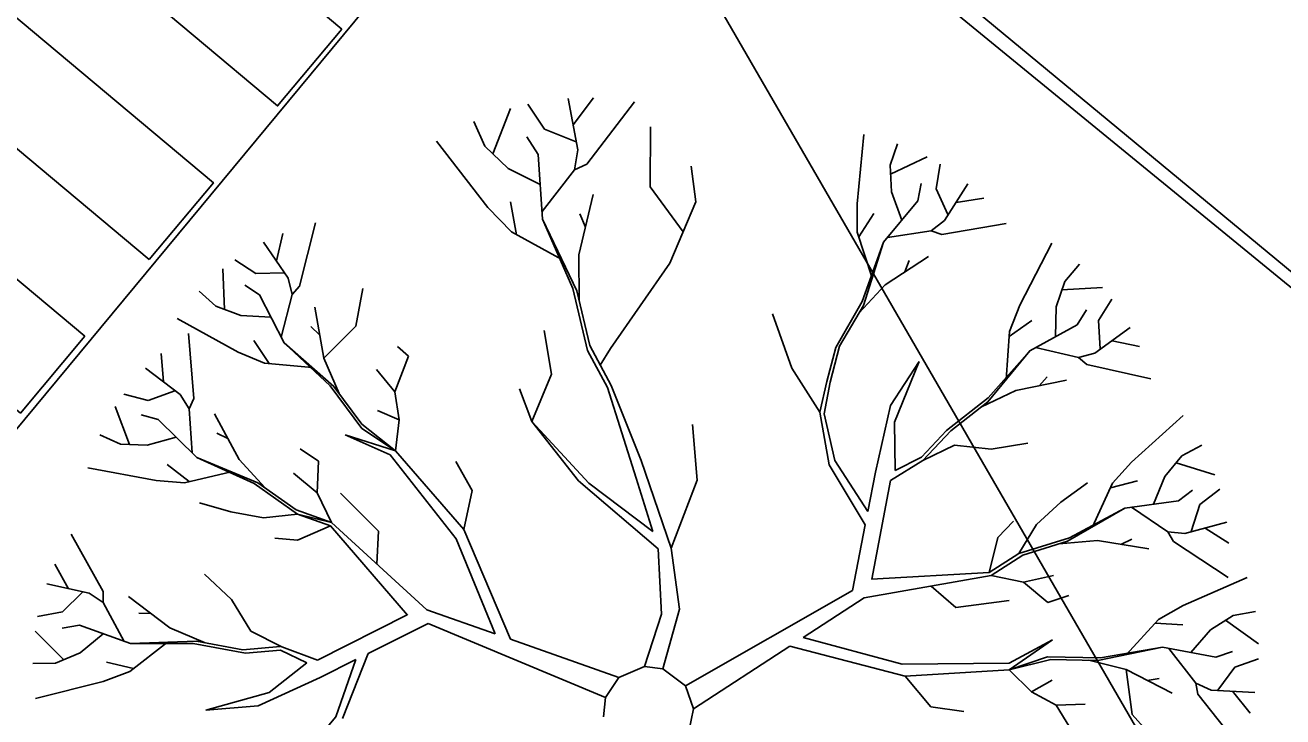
# Model space of a CAD drawing. Extents: x -438233 to -437334, y -1133133 to -1132623.
# Drawn here: x -437515.938 to -437513.426, y -1132748.469 to -1132747.087 of the extents above; entities that cross this region are included whole.
import ezdxf

# ---------------------------------------------------------------- set-up
doc = ezdxf.new("R2010")
doc.units = 0
for name, color, linetype in [('Vrstva 1', 7, 'Continuous'), ('Vrstva 50', 7, 'Continuous'), ('Vrstva 55', 7, 'Continuous'), ('XR$3$Okno', 7, 'Continuous')]:
    doc.layers.add(name, color=color, linetype=linetype)

msp = doc.modelspace()

# ---------------------------------------------------------------- linework, layer by layer
at = {"layer": 'Vrstva 1'}
for p, q in [((-437514.8437, -1132747.2863), (-437514.803, -1132747.2324)), ((-437515.0042, -1132747.3444), (-437514.9691, -1132747.2537)), ((-437514.9008, -1132747.2951), (-437514.9339, -1132747.2449)), ((-437514.8341, -1132747.3363), (-437514.8537, -1132747.2336)), ((-437514.8165, -1132747.3647), (-437514.7214, -1132747.2403)), ((-437515.0201, -1132747.3292), (-437515.0422, -1132747.2799)), ((-437514.8378, -1132747.3204), (-437514.9008, -1132747.2951)), ((-437514.6896, -1132747.41), (-437514.6889, -1132747.2902)), ((-437514.2765, -1132747.4441), (-437514.2631, -1132747.3057)), ((-437515.014, -1132747.4512), (-437515.1166, -1132747.3189)), ((-437514.9736, -1132747.3735), (-437515.0201, -1132747.3292)), ((-437514.9133, -1132747.3456), (-437514.9363, -1132747.3101)), ((-437514.2104, -1132747.3667), (-437514.1957, -1132747.3243)), ((-437514.905, -1132747.475), (-437514.9133, -1132747.3456)), ((-437514.841, -1132747.3762), (-437514.8341, -1132747.3363)), ((-437514.2094, -1132747.3851), (-437514.1364, -1132747.3503)), ((-437514.9094, -1132747.4056), (-437514.9736, -1132747.3735)), ((-437514.9057, -1132747.4593), (-437514.841, -1132747.3762)), ((-437514.841, -1132747.3762), (-437514.8165, -1132747.3647)), ((-437514.5985, -1132747.4404), (-437514.6078, -1132747.3689)), ((-437514.2077, -1132747.4203), (-437514.2104, -1132747.3667)), ((-437514.1185, -1132747.4142), (-437514.1102, -1132747.365)), ((-437514.1553, -1132747.438), (-437514.1486, -1132747.4032)), ((-437514.1016, -1132747.4777), (-437514.055, -1132747.4039)), ((-437514.8324, -1132747.546), (-437514.8038, -1132747.4252)), ((-437514.6237, -1132747.5), (-437514.6896, -1132747.41)), ((-437514.1869, -1132747.4767), (-437514.2077, -1132747.4203)), ((-437514.095, -1132747.4654), (-437514.1185, -1132747.4142)), ((-437514.0788, -1132747.4416), (-437514.0234, -1132747.4326)), ((-437514.9669, -1132747.5002), (-437515.014, -1132747.4512)), ((-437514.9569, -1132747.5058), (-437514.9689, -1132747.4404)), ((-437514.6504, -1132747.5624), (-437514.5985, -1132747.4404)), ((-437514.276, -1132747.5007), (-437514.2765, -1132747.4441)), ((-437514.2239, -1132747.521), (-437514.1553, -1132747.438)), ((-437515.3901, -1132747.6087), (-437515.3584, -1132747.4818)), ((-437514.8442, -1132747.6129), (-437514.905, -1132747.475)), ((-437514.8364, -1132747.6178), (-437514.905, -1132747.475)), ((-437514.8192, -1132747.4906), (-437514.8302, -1132747.4639)), ((-437514.2729, -1132747.5102), (-437514.243, -1132747.4635)), ((-437514.1288, -1132747.4978), (-437514.1016, -1132747.4777)), ((-437514.1075, -1132747.5051), (-437513.9784, -1132747.4835)), ((-437515.4366, -1132747.5578), (-437515.4234, -1132747.5031)), ((-437514.8662, -1132747.5553), (-437514.9669, -1132747.5002)), ((-437514.2464, -1132747.5918), (-437514.276, -1132747.5007)), ((-437514.2155, -1132747.5112), (-437514.1288, -1132747.4978)), ((-437514.1288, -1132747.4978), (-437514.1075, -1132747.5051)), ((-437515.4128, -1132747.5928), (-437515.4621, -1132747.5208)), ((-437514.266, -1132747.6394), (-437514.2239, -1132747.521)), ((-437514.2638, -1132747.647), (-437514.2239, -1132747.521)), ((-437513.9514, -1132747.6465), (-437513.8877, -1132747.5227)), ((-437515.4778, -1132747.5833), (-437515.5197, -1132747.5561)), ((-437514.8317, -1132747.6381), (-437514.8324, -1132747.546)), ((-437514.2207, -1132747.6056), (-437514.1339, -1132747.549)), ((-437514.181, -1132747.5798), (-437514.1724, -1132747.5573)), ((-437515.5402, -1132747.655), (-437515.5434, -1132747.5742)), ((-437515.4212, -1132747.5818), (-437515.4778, -1132747.5833)), ((-437514.7692, -1132747.7332), (-437514.6504, -1132747.5624)), ((-437513.8615, -1132747.5992), (-437513.8319, -1132747.5649)), ((-437515.4702, -1132747.6259), (-437515.4998, -1132747.6065)), ((-437515.405, -1132747.6254), (-437515.4128, -1132747.5928)), ((-437515.405, -1132747.6254), (-437515.3901, -1132747.6087)), ((-437514.2726, -1132747.6619), (-437514.2207, -1132747.6056)), ((-437513.8789, -1132747.6497), (-437513.8615, -1132747.5992)), ((-437515.5576, -1132747.6487), (-437515.5907, -1132747.6183)), ((-437515.4212, -1132747.7219), (-437515.4702, -1132747.6259)), ((-437515.427, -1132747.7104), (-437515.405, -1132747.6254)), ((-437515.2778, -1132747.6884), (-437515.2636, -1132747.6134)), ((-437514.8153, -1132747.7369), (-437514.8442, -1132747.6129)), ((-437514.8106, -1132747.7273), (-437514.8364, -1132747.6178)), ((-437513.8674, -1132747.6161), (-437513.7865, -1132747.6109)), ((-437513.7939, -1132747.6771), (-437513.7677, -1132747.6347)), ((-437515.5072, -1132747.6673), (-437515.5576, -1132747.6487)), ((-437515.342, -1132747.7526), (-437515.3599, -1132747.6506)), ((-437514.3192, -1132747.731), (-437514.266, -1132747.6394)), ((-437514.3113, -1132747.7281), (-437514.2638, -1132747.647)), ((-437513.9722, -1132747.6991), (-437513.9514, -1132747.6465)), ((-437513.8804, -1132747.7097), (-437513.8789, -1132747.6497)), ((-437513.8365, -1132747.6857), (-437513.8179, -1132747.6555)), ((-437515.5126, -1132747.7401), (-437515.6346, -1132747.6729)), ((-437515.4476, -1132747.6707), (-437515.5072, -1132747.6673)), ((-437514.4066, -1132747.7724), (-437514.4453, -1132747.6641)), ((-437513.9727, -1132747.7089), (-437513.9276, -1132747.6771)), ((-437513.9311, -1132747.7374), (-437513.8365, -1132747.6857)), ((-437513.7909, -1132747.7337), (-437513.7939, -1132747.6771)), ((-437515.6017, -1132747.8332), (-437515.6118, -1132747.7028)), ((-437515.3504, -1132747.706), (-437515.3675, -1132747.6891)), ((-437515.342, -1132747.7526), (-437515.2778, -1132747.6884)), ((-437514.8871, -1132747.7842), (-437514.9013, -1132747.6972)), ((-437513.9786, -1132747.7947), (-437513.9722, -1132747.6991)), ((-437513.8015, -1132747.7423), (-437513.7309, -1132747.6911)), ((-437515.4506, -1132747.7631), (-437515.4814, -1132747.7168)), ((-437515.329, -1132747.8074), (-437515.4212, -1132747.7219)), ((-437515.3215, -1132747.8087), (-437515.4212, -1132747.7219)), ((-437515.1725, -1132747.7481), (-437515.1943, -1132747.729)), ((-437514.8106, -1132747.7273), (-437514.7675, -1132747.8067)), ((-437514.7692, -1132747.7332), (-437514.7898, -1132747.766)), ((-437514.3192, -1132747.731), (-437514.337, -1132747.7989)), ((-437514.3113, -1132747.7281), (-437514.3302, -1132747.8006)), ((-437513.9198, -1132747.731), (-437513.8341, -1132747.7511)), ((-437513.7672, -1132747.7175), (-437513.7123, -1132747.7293)), ((-437515.6622, -1132747.7996), (-437515.6669, -1132747.7432)), ((-437515.4604, -1132747.7621), (-437515.5126, -1132747.7401)), ((-437515.3109, -1132747.8226), (-437515.342, -1132747.7526)), ((-437515.1997, -1132747.8199), (-437515.1725, -1132747.7481)), ((-437514.7751, -1132747.8106), (-437514.8153, -1132747.7369)), ((-437514.2099, -1132747.8471), (-437514.1526, -1132747.7589)), ((-437514.1526, -1132747.7589), (-437514.2018, -1132747.8804)), ((-437514.0151, -1132747.8393), (-437513.9311, -1132747.7374)), ((-437514.0144, -1132747.8314), (-437513.9311, -1132747.7374)), ((-437513.8341, -1132747.7511), (-437513.8015, -1132747.7423)), ((-437513.8341, -1132747.7511), (-437513.8172, -1132747.7653)), ((-437515.6284, -1132747.8251), (-437515.6978, -1132747.7724)), ((-437515.3651, -1132747.7707), (-437515.4604, -1132747.7621)), ((-437515.1997, -1132747.8199), (-437515.2364, -1132747.7751)), ((-437514.926, -1132747.879), (-437514.8871, -1132747.7842)), ((-437514.351, -1132747.8604), (-437514.4066, -1132747.7724)), ((-437513.8172, -1132747.7653), (-437513.6895, -1132747.7937)), ((-437515.2661, -1132747.8929), (-437515.329, -1132747.8074)), ((-437515.2656, -1132747.8841), (-437515.3215, -1132747.8087)), ((-437514.7751, -1132747.8106), (-437514.718, -1132747.9917)), ((-437514.7675, -1132747.8067), (-437514.7075, -1132747.9566)), ((-437514.351, -1132747.8604), (-437514.337, -1132747.7989)), ((-437514.3419, -1132747.8638), (-437514.3302, -1132747.8006)), ((-437513.9595, -1132747.8172), (-437513.8581, -1132747.7964)), ((-437513.9129, -1132747.8074), (-437513.8968, -1132747.7898)), ((-437515.6929, -1132747.8366), (-437515.7411, -1132747.8241)), ((-437515.6395, -1132747.8175), (-437515.6929, -1132747.8366)), ((-437515.6106, -1132747.8537), (-437515.6284, -1132747.8251)), ((-437515.6106, -1132747.8537), (-437515.6017, -1132747.8332)), ((-437515.1914, -1132747.8753), (-437515.1997, -1132747.8199)), ((-437514.926, -1132747.879), (-437514.9508, -1132747.8138)), ((-437514.0979, -1132747.8969), (-437514.0144, -1132747.8314)), ((-437514.0291, -1132747.8501), (-437513.9595, -1132747.8172)), ((-437515.7299, -1132747.9248), (-437515.7583, -1132747.8491)), ((-437515.6047, -1132747.9417), (-437515.6106, -1132747.8537)), ((-437515.1914, -1132747.8753), (-437515.2345, -1132747.8569)), ((-437514.3324, -1132747.9655), (-437514.351, -1132747.8604)), ((-437514.2398, -1132747.9799), (-437514.2099, -1132747.8471)), ((-437514.0891, -1132747.8973), (-437514.0151, -1132747.8393)), ((-437515.6725, -1132747.8751), (-437515.7066, -1132747.8657)), ((-437515.5954, -1132747.9505), (-437515.6725, -1132747.8751)), ((-437515.5108, -1132747.9549), (-437515.5601, -1132747.8635)), ((-437515.2656, -1132747.8841), (-437515.2656, -1132747.8841)), ((-437515.2656, -1132747.8841), (-437515.1985, -1132747.9373)), ((-437515.1985, -1132747.9373), (-437515.1914, -1132747.8753)), ((-437514.8126, -1132748.002), (-437514.926, -1132747.879)), ((-437514.8327, -1132747.9971), (-437514.926, -1132747.879)), ((-437514.596, -1132747.9963), (-437514.6051, -1132747.8851)), ((-437514.3209, -1132747.9566), (-437514.3419, -1132747.8638)), ((-437514.2018, -1132747.8804), (-437514.2001, -1132747.9767)), ((-437513.7282, -1132747.9601), (-437513.6248, -1132747.8667)), ((-437515.748, -1132747.9241), (-437515.7892, -1132747.9057)), ((-437515.637, -1132747.9101), (-437515.6946, -1132747.926)), ((-437515.5334, -1132747.913), (-437515.5552, -1132747.9022)), ((-437515.2092, -1132747.9451), (-437515.2994, -1132747.9052)), ((-437515.1985, -1132747.9373), (-437515.2994, -1132747.9052)), ((-437515.2661, -1132747.8929), (-437515.1985, -1132747.9373)), ((-437514.0979, -1132747.8969), (-437514.1481, -1132747.9503)), ((-437514.0891, -1132747.8973), (-437514.145, -1132747.9566)), ((-437515.6946, -1132747.926), (-437515.748, -1132747.9241)), ((-437515.3526, -1132747.9579), (-437515.3891, -1132747.9336)), ((-437514.082, -1132747.926), (-437514.145, -1132747.9566)), ((-437514.082, -1132747.926), (-437514.0085, -1132747.9339)), ((-437514.0085, -1132747.9339), (-437513.9355, -1132747.9223)), ((-437513.6275, -1132747.9476), (-437513.5878, -1132747.9263)), ((-437515.4812, -1132748.0029), (-437515.5954, -1132747.9505)), ((-437515.4738, -1132748.0015), (-437515.5954, -1132747.9505)), ((-437515.4591, -1132748.0115), (-437515.5108, -1132747.9549)), ((-437515.355, -1132748.0216), (-437515.3526, -1132747.9579)), ((-437515.0772, -1132748.1134), (-437515.2092, -1132747.9451)), ((-437515.0618, -1132748.0943), (-437515.1985, -1132747.9373)), ((-437515.0453, -1132748.0167), (-437515.0777, -1132747.9586)), ((-437514.7075, -1132747.9566), (-437514.6482, -1132748.1321)), ((-437514.255, -1132748.0583), (-437514.3209, -1132747.9566)), ((-437514.145, -1132747.9566), (-437514.2094, -1132747.9966)), ((-437514.1481, -1132747.9503), (-437514.2001, -1132747.9767)), ((-437513.7662, -1132748.002), (-437513.7282, -1132747.9601)), ((-437513.6616, -1132747.9887), (-437513.6275, -1132747.9476)), ((-437513.639, -1132747.9615), (-437513.5616, -1132747.9851)), ((-437515.6767, -1132747.9966), (-437515.8134, -1132747.9713)), ((-437515.6106, -1132747.9988), (-437515.6547, -1132747.9647)), ((-437515.527, -1132747.9794), (-437515.6201, -1132748.001)), ((-437515.355, -1132748.0216), (-437515.4021, -1132747.9821)), ((-437514.2604, -1132748.0853), (-437514.3324, -1132747.9655)), ((-437514.255, -1132748.0583), (-437514.2398, -1132747.9799)), ((-437515.6201, -1132748.001), (-437515.6767, -1132747.9966)), ((-437515.3945, -1132748.0637), (-437515.4812, -1132748.0029)), ((-437515.3967, -1132748.0554), (-437515.4738, -1132748.0015)), ((-437514.6737, -1132748.1333), (-437514.8327, -1132747.9971)), ((-437514.6845, -1132748.0985), (-437514.8126, -1132748.002)), ((-437514.718, -1132747.9917), (-437514.6845, -1132748.0985)), ((-437514.6482, -1132748.1321), (-437514.596, -1132747.9963)), ((-437514.2469, -1132748.1938), (-437514.2094, -1132747.9966)), ((-437513.8693, -1132748.0399), (-437513.8164, -1132748.0015)), ((-437513.8059, -1132748.0892), (-437513.7662, -1132748.002)), ((-437513.7704, -1132748.011), (-437513.7165, -1132747.9971)), ((-437513.6841, -1132748.0441), (-437513.6616, -1132747.9887)), ((-437515.3261, -1132748.0806), (-437515.355, -1132748.0216)), ((-437515.2328, -1132748.098), (-437515.3085, -1132748.0218)), ((-437515.0618, -1132748.0943), (-437515.0453, -1132748.0167)), ((-437513.7414, -1132748.0519), (-437513.6346, -1132748.0372)), ((-437513.6346, -1132748.0372), (-437513.6062, -1132748.0157)), ((-437513.5915, -1132748.0443), (-437513.5521, -1132748.014)), ((-437515.5273, -1132748.0593), (-437515.5902, -1132748.0412)), ((-437515.4621, -1132748.0711), (-437515.5273, -1132748.0593)), ((-437515.3967, -1132748.0554), (-437515.3261, -1132748.0806)), ((-437513.9181, -1132748.0845), (-437513.8693, -1132748.0399)), ((-437513.8559, -1132748.1181), (-437513.7414, -1132748.0519)), ((-437513.8524, -1132748.111), (-437513.7414, -1132748.0519)), ((-437513.7285, -1132748.0502), (-437513.6555, -1132748.0992)), ((-437513.6089, -1132748.0982), (-437513.5915, -1132748.0443)), ((-437515.3945, -1132748.0637), (-437515.4621, -1132748.0711)), ((-437515.3261, -1132748.0806), (-437515.3945, -1132748.0637)), ((-437515.3283, -1132748.0872), (-437515.3945, -1132748.0637)), ((-437515.3283, -1132748.0872), (-437515.3945, -1132748.1161)), ((-437515.1745, -1132748.2653), (-437515.3283, -1132748.0872)), ((-437515.136, -1132748.2548), (-437515.3261, -1132748.0806)), ((-437514.2858, -1132748.2161), (-437514.2604, -1132748.0853)), ((-437513.995, -1132748.1107), (-437513.9639, -1132748.0777)), ((-437513.9536, -1132748.1426), (-437513.9181, -1132748.0845)), ((-437513.6219, -1132748.1027), (-437513.5379, -1132748.0799)), ((-437515.7828, -1132748.2181), (-437515.8462, -1132748.1039)), ((-437515.3945, -1132748.1161), (-437515.4395, -1132748.1117)), ((-437515.2359, -1132748.1629), (-437515.2328, -1132748.098)), ((-437514.9691, -1132748.3136), (-437515.0618, -1132748.0943)), ((-437514.0124, -1132748.1806), (-437513.995, -1132748.1107)), ((-437513.9536, -1132748.1426), (-437513.8524, -1132748.111)), ((-437513.6555, -1132748.0992), (-437513.6444, -1132748.1188)), ((-437513.6555, -1132748.0992), (-437513.6219, -1132748.1027)), ((-437513.581, -1132748.0916), (-437513.5337, -1132748.122)), ((-437514.9993, -1132748.3031), (-437515.0772, -1132748.1134)), ((-437514.6737, -1132748.1333), (-437514.6671, -1132748.2634)), ((-437514.6482, -1132748.1321), (-437514.6315, -1132748.2536)), ((-437513.9455, -1132748.146), (-437513.8559, -1132748.1181)), ((-437513.873, -1132748.1232), (-437513.7961, -1132748.1166)), ((-437513.7961, -1132748.1166), (-437513.6939, -1132748.1333)), ((-437513.7495, -1132748.1242), (-437513.7277, -1132748.1137)), ((-437513.6444, -1132748.1188), (-437513.5352, -1132748.1904)), ((-437513.9536, -1132748.1426), (-437514.0124, -1132748.1806)), ((-437513.9455, -1132748.146), (-437514.0087, -1132748.1867)), ((-437515.8516, -1132748.2127), (-437515.8793, -1132748.1639)), ((-437515.5265, -1132748.2345), (-437515.5799, -1132748.1838)), ((-437514.2626, -1132748.2313), (-437514.0087, -1132748.1867)), ((-437514.2476, -1132748.194), (-437514.0124, -1132748.1806)), ((-437514.0087, -1132748.1867), (-437513.9443, -1132748.1997)), ((-437513.9443, -1132748.1997), (-437513.8843, -1132748.1864)), ((-437515.8102, -1132748.222), (-437515.8952, -1132748.2029)), ((-437514.1288, -1132748.2078), (-437514.0793, -1132748.2501)), ((-437513.9443, -1132748.1997), (-437513.8951, -1132748.2401)), ((-437513.6251, -1132748.2462), (-437513.4974, -1132748.1906)), ((-437515.8239, -1132748.2195), (-437515.8641, -1132748.2592)), ((-437515.7823, -1132748.2406), (-437515.8102, -1132748.222)), ((-437515.7823, -1132748.2406), (-437515.7828, -1132748.2181)), ((-437515.6495, -1132748.2908), (-437515.7321, -1132748.2283)), ((-437515.4878, -1132748.2974), (-437515.5265, -1132748.2345)), ((-437514.619, -1132748.4069), (-437514.2858, -1132748.2161)), ((-437514.3841, -1132748.3102), (-437514.2626, -1132748.2313)), ((-437514.0793, -1132748.2501), (-437513.9727, -1132748.2362)), ((-437513.8951, -1132748.2401), (-437513.8537, -1132748.2264)), ((-437515.8641, -1132748.2592), (-437515.9134, -1132748.268)), ((-437515.7404, -1132748.318), (-437515.7823, -1132748.2406)), ((-437515.6875, -1132748.2622), (-437515.7115, -1132748.2617)), ((-437514.9993, -1132748.3031), (-437515.136, -1132748.2548)), ((-437514.6671, -1132748.2634), (-437514.7011, -1132748.3682)), ((-437514.6315, -1132748.2536), (-437514.6646, -1132748.3726)), ((-437513.6743, -1132748.2744), (-437513.6251, -1132748.2462)), ((-437513.5254, -1132748.2661), (-437513.4808, -1132748.2585)), ((-437515.8296, -1132748.2857), (-437515.8644, -1132748.2916)), ((-437515.7282, -1132748.3224), (-437515.8296, -1132748.2857)), ((-437515.1752, -1132748.2648), (-437515.3543, -1132748.3557)), ((-437515.1333, -1132748.2822), (-437515.2529, -1132748.342)), ((-437514.7793, -1132748.4302), (-437515.1333, -1132748.2822)), ((-437513.7392, -1132748.3447), (-437513.6743, -1132748.2744)), ((-437513.6809, -1132748.2815), (-437513.6256, -1132748.2852)), ((-437513.5707, -1132748.2947), (-437513.5254, -1132748.2661)), ((-437513.5405, -1132748.2759), (-437513.4746, -1132748.3229)), ((-437515.8609, -1132748.3548), (-437515.9185, -1132748.2977)), ((-437515.7825, -1132748.3028), (-437515.8284, -1132748.341)), ((-437515.5787, -1132748.321), (-437515.6495, -1132748.2908)), ((-437515.4878, -1132748.2974), (-437515.4253, -1132748.3288)), ((-437514.7526, -1132748.39), (-437514.9691, -1132748.3136)), ((-437514.3841, -1132748.3102), (-437514.1864, -1132748.3638)), ((-437513.6096, -1132748.3403), (-437513.5707, -1132748.2947)), ((-437515.6539, -1132748.3197), (-437515.7296, -1132748.3783)), ((-437515.5963, -1132748.3178), (-437515.7282, -1132748.3224)), ((-437515.6025, -1132748.3222), (-437515.7282, -1132748.3224)), ((-437515.4983, -1132748.3413), (-437515.6025, -1132748.3222)), ((-437515.5037, -1132748.3347), (-437515.5963, -1132748.3178)), ((-437515.4283, -1132748.3354), (-437515.3758, -1132748.3606)), ((-437515.4253, -1132748.3288), (-437515.3543, -1132748.3557)), ((-437514.6034, -1132748.4525), (-437514.4108, -1132748.3276)), ((-437514.4108, -1132748.3276), (-437514.1807, -1132748.3873)), ((-437513.9725, -1132748.3616), (-437513.886, -1132748.3146)), ((-437513.9725, -1132748.3749), (-437513.886, -1132748.3146)), ((-437513.7958, -1132748.3562), (-437513.6665, -1132748.3298)), ((-437513.7904, -1132748.3506), (-437513.6665, -1132748.3298)), ((-437513.6665, -1132748.3298), (-437513.5601, -1132748.3494)), ((-437513.6537, -1132748.3322), (-437513.5998, -1132748.4016)), ((-437513.5601, -1132748.3494), (-437513.5268, -1132748.3379)), ((-437515.8776, -1132748.3616), (-437515.9229, -1132748.3621)), ((-437515.8284, -1132748.341), (-437515.8776, -1132748.3616)), ((-437515.7218, -1132748.3722), (-437515.7759, -1132748.3597)), ((-437515.4508, -1132748.4204), (-437515.3758, -1132748.3606)), ((-437515.2776, -1132748.3543), (-437515.3489, -1132748.3898)), ((-437515.2776, -1132748.3543), (-437515.3178, -1132748.4684)), ((-437515.2529, -1132748.342), (-437515.3041, -1132748.4721)), ((-437514.1864, -1132748.3638), (-437513.9725, -1132748.3616)), ((-437513.8963, -1132748.3486), (-437513.9725, -1132748.3749)), ((-437513.8897, -1132748.3543), (-437513.9725, -1132748.3749)), ((-437513.8963, -1132748.3486), (-437513.7904, -1132748.3506)), ((-437513.8897, -1132748.3543), (-437513.7958, -1132748.3562)), ((-437513.8135, -1132748.3557), (-437513.7388, -1132748.3739)), ((-437513.5219, -1132748.3695), (-437513.4749, -1132748.353)), ((-437515.7296, -1132748.3783), (-437515.7828, -1132748.3979)), ((-437514.7011, -1132748.3682), (-437514.7526, -1132748.39)), ((-437514.6646, -1132748.3726), (-437514.7011, -1132748.3682)), ((-437514.619, -1132748.4069), (-437514.6646, -1132748.3726)), ((-437514.1807, -1132748.3873), (-437513.9725, -1132748.3749)), ((-437514.1807, -1132748.3873), (-437514.129, -1132748.4484)), ((-437513.9725, -1132748.3749), (-437513.9281, -1132748.4187)), ((-437513.7388, -1132748.3739), (-437513.7272, -1132748.464)), ((-437513.7388, -1132748.3739), (-437513.6471, -1132748.4216)), ((-437513.5555, -1132748.4153), (-437513.5219, -1132748.3695)), ((-437515.7828, -1132748.3979), (-437515.9178, -1132748.4319)), ((-437515.3489, -1132748.3898), (-437515.4726, -1132748.4469)), ((-437514.7526, -1132748.39), (-437514.7793, -1132748.4302)), ((-437514.6034, -1132748.4525), (-437514.619, -1132748.4069)), ((-437513.9281, -1132748.4187), (-437513.887, -1132748.3957)), ((-437513.6969, -1132748.3959), (-437513.6728, -1132748.3922)), ((-437513.5998, -1132748.4016), (-437513.5957, -1132748.4236)), ((-437513.5998, -1132748.4016), (-437513.569, -1132748.4153)), ((-437515.5775, -1132748.4555), (-437515.4508, -1132748.4204)), ((-437514.7793, -1132748.4302), (-437514.7829, -1132748.4689)), ((-437513.9281, -1132748.4187), (-437513.8791, -1132748.4457)), ((-437513.5957, -1132748.4236), (-437513.5141, -1132748.526)), ((-437513.569, -1132748.4153), (-437513.4822, -1132748.4202)), ((-437513.5266, -1132748.4177), (-437513.4915, -1132748.4616)), ((-437515.4726, -1132748.4469), (-437515.5775, -1132748.4555)), ((-437514.6127, -1132748.4978), (-437514.6034, -1132748.4525)), ((-437514.129, -1132748.4484), (-437514.0634, -1132748.4577)), ((-437513.8791, -1132748.4457), (-437513.8208, -1132748.4437)), ((-437513.8791, -1132748.4457), (-437513.8387, -1132748.5106)), ((-437513.7272, -1132748.464), (-437513.6765, -1132748.5206)), ((-437515.3178, -1132748.4684), (-437515.379, -1132748.5415))]:
    msp.add_line(p, q, dxfattribs=at)
for points in [[(-437515.5037, -1132748.3347), (-437515.429, -1132748.3281)], [(-437515.4983, -1132748.3413), (-437515.4283, -1132748.3354)]]:
    msp.add_lwpolyline(points, dxfattribs=at)
at = {"layer": 'Vrstva 50'}
msp.add_lwpolyline([(-437536.8904, -1132725.4862), (-437511.5944, -1132746.6784), (-437512.7857, -1132748.0957), (-437519.3911, -1132742.629), (-437521.3176, -1132744.9287), (-437517.912, -1132747.8505), (-437519.9232, -1132750.2715), (-437516.7921, -1132752.8876), (-437521.9588, -1132759.0498), (-437525.0751, -1132756.4355)], dxfattribs=at)
at = {"layer": 'Vrstva 55'}
msp.add_lwpolyline([(-437504.5618, -1132766.3533), (-437512.5368, -1132750.5323), (-437518.9788, -1132739.4053), (-437550.8728, -1132712.7403), (-437570.6298, -1132701.1534)], dxfattribs=at)
at = {"layer": 'XR$3$Okno'}
for points in [[(-437515.3055, -1132747.0954), (-437519.9048, -1132743.2423), (-437520.0332, -1132743.3956), (-437515.434, -1132747.2487), (-437515.3055, -1132747.0954)], [(-437515.6908, -1132747.5553), (-437515.5624, -1132747.402), (-437520.1617, -1132743.5489), (-437520.2901, -1132743.7022), (-437515.6908, -1132747.5553)], [(-437515.8193, -1132747.7087), (-437520.4186, -1132743.8555), (-437520.547, -1132744.0088), (-437515.9477, -1132747.862), (-437515.8193, -1132747.7087)]]:
    msp.add_lwpolyline(points, dxfattribs=at)
msp.add_lwpolyline([(-437514.776, -1132746.471), (-437516.8185, -1132748.9339), (-437515.6801, -1132749.878), (-437517.612, -1132752.2076), (-437516.7921, -1132752.8876), (-437512.7971, -1132748.112), (-437514.7868, -1132746.4841)], close=True, dxfattribs=at)

doc.saveas('drawing.dxf')
